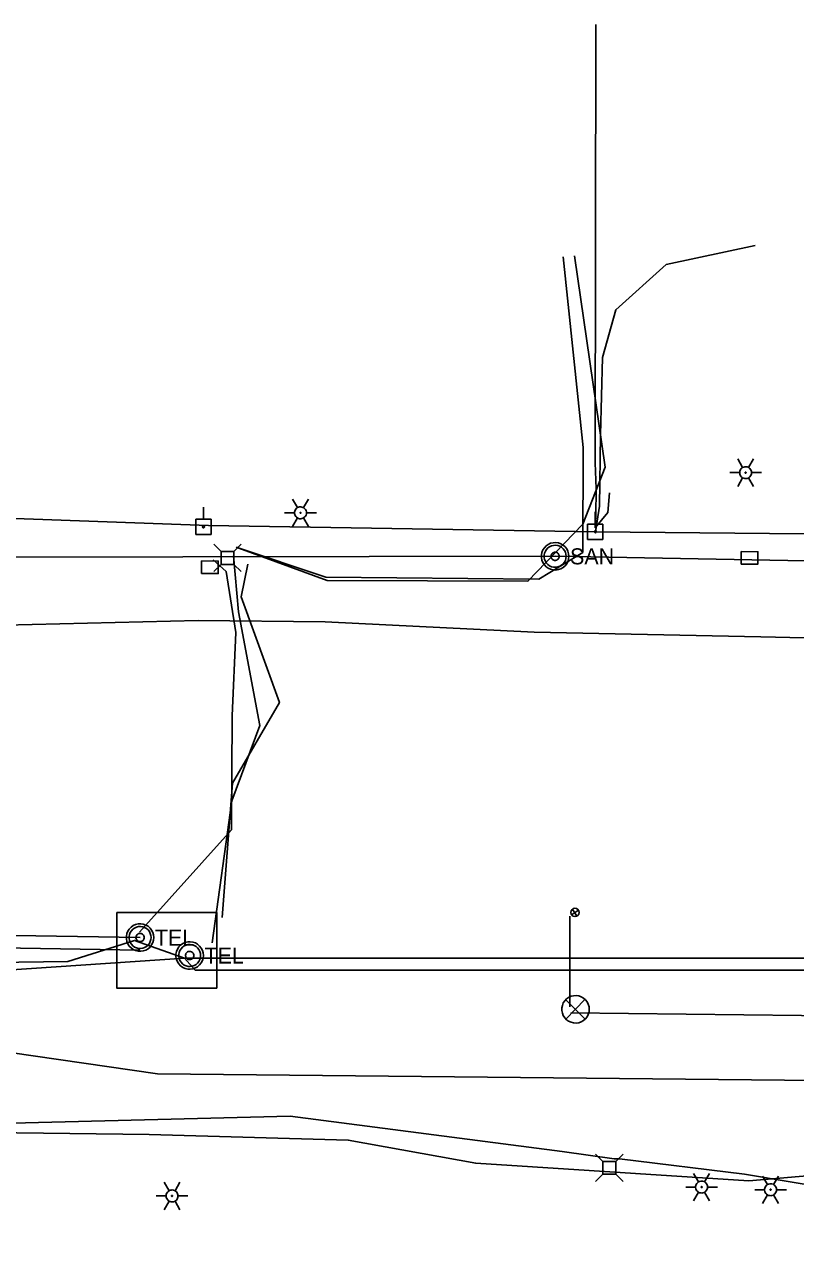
# Model space of a CAD drawing. Extents: x 596028 to 606371, y 330010 to 403088.
# Drawn here: x 604610.3 to 604795.4, y 349808.7 to 350102.8 of the extents above; entities that cross this region are included whole.
import ezdxf

# ---------------------------------------------------------------- set-up
doc = ezdxf.new("R2010")
doc.units = 0
for name, color, linetype in [('E_LTG', 7, 'Continuous'), ('E_SIG', 7, 'Continuous'), ('E_SIG_Conduit', 7, 'Continuous'), ('E_UTL_E_UG', 7, 'Continuous'), ('E_UTL_EPowerPole', 7, 'Continuous'), ('E_UTL_FO_UG', 7, 'Continuous'), ('E_UTL_G_UG', 7, 'Continuous'), ('E_UTL_Loop_UG', 7, 'Continuous'), ('E_UTL_Overhead', 7, 'Continuous'), ('E_UTL_SAN_MH', 7, 'Continuous'), ('E_UTL_SAN_UG', 7, 'Continuous'), ('E_UTL_T', 7, 'Continuous'), ('E_UTL_T_MH', 7, 'Continuous'), ('E_UTL_T_UG', 7, 'Continuous'), ('E_UTL_TV_UG', 7, 'Continuous')]:
    doc.layers.add(name, color=color, linetype=linetype)

# ---------------------------------------------------------------- blocks, each defined once
blk = doc.blocks.new('_U336')
at = {"layer": 'E_SIG'}
for p, q in [((-6.1, 0.4), (6.1, 0.4)), ((0, 6.1), (0, -6.1))]:
    blk.add_line(p, q, dxfattribs=at)
blk.add_circle((0, 0), 6.1, dxfattribs=at)
blk = doc.blocks.new('ACAD_PROXY_ENTITY_15')
at = {"layer": 'E_LTG'}
for points in [[(1843663.8, 1030159.59), (1843660.17, 1030165.87)], [(1843668.16, 1030159.59), (1843671.79, 1030165.87)], [(1843654.37, 1030155.82), (1843661.62, 1030155.82)], [(1843670.34, 1030155.82), (1843670.26, 1030156.64), (1843670.02, 1030157.44), (1843669.64, 1030158.17), (1843669.13, 1030158.82), (1843668.51, 1030159.36), (1843667.79, 1030159.78), (1843667.01, 1030160.05), (1843666.19, 1030160.17), (1843665.36, 1030160.13), (1843664.56, 1030159.93), (1843663.8, 1030159.59), (1843663.13, 1030159.11), (1843662.56, 1030158.51), (1843662.11, 1030157.81), (1843661.8, 1030157.04), (1843661.64, 1030156.23), (1843661.64, 1030155.4), (1843661.8, 1030154.59), (1843662.11, 1030153.82), (1843662.56, 1030153.12), (1843663.13, 1030152.52), (1843663.8, 1030152.04), (1843664.56, 1030151.7), (1843665.36, 1030151.51), (1843666.19, 1030151.47), (1843667.01, 1030151.58), (1843667.79, 1030151.85), (1843668.51, 1030152.27), (1843669.13, 1030152.81), (1843669.64, 1030153.46), (1843670.02, 1030154.2), (1843670.26, 1030154.99), (1843670.34, 1030155.82)], [(1843670.34, 1030155.82), (1843670.26, 1030156.64), (1843670.02, 1030157.44), (1843669.64, 1030158.17), (1843669.13, 1030158.82), (1843668.51, 1030159.36), (1843667.79, 1030159.78), (1843667.01, 1030160.05), (1843666.19, 1030160.17), (1843665.36, 1030160.13), (1843664.56, 1030159.93), (1843663.8, 1030159.59), (1843663.13, 1030159.11), (1843662.56, 1030158.51), (1843662.11, 1030157.81), (1843661.8, 1030157.04), (1843661.64, 1030156.23), (1843661.64, 1030155.4), (1843661.8, 1030154.59), (1843662.11, 1030153.82), (1843662.56, 1030153.12), (1843663.13, 1030152.52), (1843663.8, 1030152.04), (1843664.56, 1030151.7), (1843665.36, 1030151.51), (1843666.19, 1030151.47), (1843667.01, 1030151.58), (1843667.79, 1030151.85), (1843668.51, 1030152.27), (1843669.13, 1030152.81), (1843669.64, 1030153.46), (1843670.02, 1030154.2), (1843670.26, 1030154.99), (1843670.34, 1030155.82)], [(1843670.34, 1030155.82), (1843670.26, 1030156.64), (1843670.02, 1030157.44), (1843669.64, 1030158.17), (1843669.13, 1030158.82), (1843668.51, 1030159.36), (1843667.79, 1030159.78), (1843667.01, 1030160.05), (1843666.19, 1030160.17), (1843665.36, 1030160.13), (1843664.56, 1030159.93), (1843663.8, 1030159.59), (1843663.13, 1030159.11), (1843662.56, 1030158.51), (1843662.11, 1030157.81), (1843661.8, 1030157.04), (1843661.64, 1030156.23), (1843661.64, 1030155.4), (1843661.8, 1030154.59), (1843662.11, 1030153.82), (1843662.56, 1030153.12), (1843663.13, 1030152.52), (1843663.8, 1030152.04), (1843664.56, 1030151.7), (1843665.36, 1030151.51), (1843666.19, 1030151.47), (1843667.01, 1030151.58), (1843667.79, 1030151.85), (1843668.51, 1030152.27), (1843669.13, 1030152.81), (1843669.64, 1030153.46), (1843670.02, 1030154.2), (1843670.26, 1030154.99), (1843670.34, 1030155.82)], [(1843666.34, 1030155.82), (1843666.34, 1030155.88), (1843666.32, 1030155.95), (1843666.29, 1030156.01), (1843666.24, 1030156.07), (1843666.19, 1030156.11), (1843666.13, 1030156.15), (1843666.07, 1030156.17), (1843666, 1030156.18), (1843665.93, 1030156.18), (1843665.86, 1030156.16), (1843665.8, 1030156.13), (1843665.74, 1030156.09), (1843665.69, 1030156.04), (1843665.66, 1030155.98), (1843665.63, 1030155.92), (1843665.62, 1030155.85), (1843665.62, 1030155.78), (1843665.63, 1030155.71), (1843665.66, 1030155.65), (1843665.69, 1030155.59), (1843665.74, 1030155.54), (1843665.8, 1030155.5), (1843665.86, 1030155.47), (1843665.93, 1030155.46), (1843666, 1030155.45), (1843666.07, 1030155.46), (1843666.13, 1030155.49), (1843666.19, 1030155.52), (1843666.24, 1030155.57), (1843666.29, 1030155.62), (1843666.32, 1030155.68), (1843666.34, 1030155.75), (1843666.34, 1030155.82)], [(1843670.34, 1030155.82), (1843677.59, 1030155.82)], [(1843660.17, 1030145.76), (1843663.8, 1030152.04)], [(1843671.79, 1030145.76), (1843668.16, 1030152.04)]]:
    blk.add_lwpolyline(points, dxfattribs=at)

msp = doc.modelspace()

# ---------------------------------------------------------------- linework, layer by layer
at = {"layer": 'E_SIG'}
for points in [[(604745.87, 349866.56), (604745.82, 349867.18), (604745.64, 349867.78), (604745.35, 349868.34), (604744.96, 349868.83), (604744.49, 349869.24), (604743.95, 349869.56), (604743.35, 349869.76), (604742.73, 349869.85), (604742.11, 349869.82), (604741.5, 349869.67), (604740.92, 349869.41), (604740.41, 349869.05), (604739.98, 349868.6), (604739.64, 349868.07), (604739.41, 349867.49), (604739.29, 349866.87), (604739.29, 349866.24), (604739.41, 349865.63), (604739.64, 349865.04), (604739.98, 349864.52), (604740.41, 349864.06), (604740.92, 349863.7), (604741.5, 349863.44), (604742.11, 349863.29), (604742.73, 349863.26), (604743.35, 349863.35), (604743.95, 349863.55), (604744.49, 349863.87), (604744.96, 349864.28), (604745.35, 349864.77), (604745.64, 349865.33), (604745.82, 349865.93), (604745.87, 349866.56)], [(604744.84, 349868.89), (604740.23, 349864.23)], [(604740.23, 349868.84), (604744.88, 349864.19)]]:
    msp.add_lwpolyline(points, dxfattribs=at)
at = {"layer": 'E_SIG_Conduit'}
msp.add_lwpolyline([(604741.42, 349865.71), (604976.78, 349863.03)], dxfattribs=at)
at = {"layer": 'E_UTL_E_UG'}
for points in [[(604747.33, 349981.14), (604748.36, 349987.28), (604748.58, 350004.42), (604749.04, 350022.9), (604752.21, 350034.39), (604764.31, 350045.21), (604785.72, 350049.8)], [(604602.03, 349837.02), (604640.2, 349836.5), (604688.03, 349835.18), (604718.62, 349829.61), (604784.15, 349825.44), (604812.94, 349827.86), (604814.91, 349827.55), (604807.1, 349814.68)]]:
    msp.add_lwpolyline(points, dxfattribs=at)
at = {"layer": 'E_UTL_EPowerPole'}
for points in [[(604653.23, 349984.15), (604653.23, 349987.06)], [(604747.3, 349982.98), (604747.3, 349985.89)], [(604655.08, 349984.15), (604651.39, 349984.15)], [(604651.39, 349984.15), (604651.39, 349980.46)], [(604653.5, 349982.31), (604653.5, 349982.35), (604653.49, 349982.4), (604653.46, 349982.44), (604653.44, 349982.47), (604653.4, 349982.5), (604653.36, 349982.52), (604653.32, 349982.54), (604653.28, 349982.55), (604653.23, 349982.54), (604653.19, 349982.53), (604653.14, 349982.51), (604653.11, 349982.49), (604653.08, 349982.46), (604653.05, 349982.42), (604653.04, 349982.38), (604653.03, 349982.33), (604653.03, 349982.29), (604653.04, 349982.24), (604653.05, 349982.2), (604653.08, 349982.16), (604653.11, 349982.13), (604653.14, 349982.1), (604653.19, 349982.08), (604653.23, 349982.07), (604653.28, 349982.07), (604653.32, 349982.08), (604653.36, 349982.09), (604653.4, 349982.11), (604653.44, 349982.14), (604653.46, 349982.18), (604653.49, 349982.22), (604653.5, 349982.26), (604653.5, 349982.31)], [(604655.08, 349980.46), (604655.08, 349984.15)], [(604749.15, 349982.98), (604745.46, 349982.98)], [(604745.46, 349982.98), (604745.46, 349979.29)], [(604749.15, 349979.29), (604749.15, 349982.98)], [(604651.39, 349980.46), (604655.08, 349980.46)], [(604747.57, 349981.14), (604747.57, 349981.19), (604747.56, 349981.23), (604747.53, 349981.27), (604747.51, 349981.31), (604747.47, 349981.34), (604747.43, 349981.36), (604747.39, 349981.37), (604747.35, 349981.38), (604747.3, 349981.38), (604747.26, 349981.37), (604747.21, 349981.35), (604747.18, 349981.32), (604747.15, 349981.29), (604747.12, 349981.25), (604747.11, 349981.21), (604747.1, 349981.16), (604747.1, 349981.12), (604747.11, 349981.07), (604747.12, 349981.03), (604747.15, 349980.99), (604747.18, 349980.96), (604747.21, 349980.93), (604747.26, 349980.92), (604747.3, 349980.9), (604747.35, 349980.9), (604747.39, 349980.91), (604747.43, 349980.92), (604747.47, 349980.95), (604747.51, 349980.98), (604747.53, 349981.01), (604747.56, 349981.05), (604747.57, 349981.1), (604747.57, 349981.14)], [(604745.46, 349979.29), (604749.15, 349979.29)]]:
    msp.add_lwpolyline(points, dxfattribs=at)
at = {"layer": 'E_UTL_FO_UG'}
for points in [[(604434.17, 349817.62), (604435.2, 349847.38), (604497.94, 349858.17), (604565.31, 349862.16), (604642.2, 349851.11)], [(604642.2, 349851.11), (604951.1, 349847.98), (604951.15, 349850.79)]]:
    msp.add_lwpolyline(points, dxfattribs=at)
at = {"layer": 'E_UTL_G_UG'}
msp.add_lwpolyline([(604252.85, 349997.07), (604335.69, 349990.44), (604349.27, 349988.73), (604376.12, 349984.81), (604411.24, 349982.02), (604444.79, 349980.04), (604487.55, 349978.81), (604487.8, 349967.33), (604488.65, 349961.03), (604506.03, 349960.73), (604527.14, 349959.03), (604592.13, 349958.39), (604651.99, 349959.87), (604682.48, 349959.49), (604732.67, 349957.01), (604787.08, 349955.9), (604797.56, 349955.68)], dxfattribs=at)
at = {"layer": 'E_UTL_Loop_UG'}
msp.add_lwpolyline([(604741.21, 349867.18), (604741.24, 349870.43), (604741.24, 349888.88)], dxfattribs=at)
at = {"layer": 'E_UTL_Overhead'}
msp.add_lwpolyline([(603181.28, 350035.1), (603329.32, 350032.13), (603487.19, 350051.84), (603697.5, 350053.11), (603794.73, 350045.64), (603986.8, 350030.72), (604135.55, 350019.1), (604355.8, 350001.36), (604456.04, 349993.24), (604557.11, 349986.14), (604654.49, 349982.64), (604747.33, 349981.14), (604855.96, 349980.06), (604969.76, 349979.4), (605156.33, 349975.18)], dxfattribs=at)
at = {"layer": 'E_UTL_SAN_MH'}
for points in [[(604740.98, 349975.25), (604740.92, 349975.87), (604740.75, 349976.47), (604740.46, 349977.03), (604740.07, 349977.52), (604739.6, 349977.93), (604739.05, 349978.25), (604738.46, 349978.45), (604737.84, 349978.54), (604737.21, 349978.51), (604736.6, 349978.36), (604736.03, 349978.1), (604735.52, 349977.74), (604735.09, 349977.29), (604734.75, 349976.76), (604734.52, 349976.18), (604734.4, 349975.56), (604734.4, 349974.93), (604734.52, 349974.32), (604734.75, 349973.73), (604735.09, 349973.21), (604735.52, 349972.75), (604736.03, 349972.39), (604736.6, 349972.13), (604737.21, 349971.98), (604737.84, 349971.95), (604738.46, 349972.04), (604739.05, 349972.24), (604739.6, 349972.56), (604740.07, 349972.97), (604740.46, 349973.46), (604740.75, 349974.02), (604740.92, 349974.62), (604740.98, 349975.25)], [(604740.32, 349975.25), (604740.28, 349975.75), (604740.13, 349976.23), (604739.9, 349976.67), (604739.59, 349977.07), (604739.21, 349977.4), (604738.78, 349977.65), (604738.31, 349977.81), (604737.81, 349977.88), (604737.31, 349977.86), (604736.82, 349977.74), (604736.36, 349977.53), (604735.95, 349977.24), (604735.61, 349976.88), (604735.34, 349976.46), (604735.15, 349975.99), (604735.06, 349975.5), (604735.06, 349974.99), (604735.15, 349974.5), (604735.34, 349974.04), (604735.61, 349973.61), (604735.95, 349973.25), (604736.36, 349972.96), (604736.82, 349972.75), (604737.31, 349972.63), (604737.81, 349972.61), (604738.31, 349972.68), (604738.78, 349972.84), (604739.21, 349973.1), (604739.59, 349973.42), (604739.9, 349973.82), (604740.13, 349974.26), (604740.28, 349974.75), (604740.32, 349975.25)], [(604738.67, 349975.25), (604738.66, 349975.43), (604738.6, 349975.61), (604738.52, 349975.78), (604738.4, 349975.93), (604738.26, 349976.05), (604738.09, 349976.15), (604737.92, 349976.21), (604737.73, 349976.23), (604737.54, 349976.23), (604737.36, 349976.18), (604737.19, 349976.1), (604737.03, 349975.99), (604736.91, 349975.86), (604736.8, 349975.7), (604736.73, 349975.52), (604736.7, 349975.34), (604736.7, 349975.15), (604736.73, 349974.97), (604736.8, 349974.79), (604736.91, 349974.63), (604737.03, 349974.5), (604737.19, 349974.39), (604737.36, 349974.31), (604737.54, 349974.27), (604737.73, 349974.26), (604737.92, 349974.28), (604738.09, 349974.35), (604738.26, 349974.44), (604738.4, 349974.56), (604738.52, 349974.71), (604738.6, 349974.88), (604738.66, 349975.06), (604738.67, 349975.25)]]:
    msp.add_lwpolyline(points, dxfattribs=at)
at = {"layer": 'E_UTL_SAN_UG'}
for p, q in [((604407.98, 349974.7), (604737.68, 349975.25)), ((604737.68, 349975.25), (605035.81, 349969.84))]:
    msp.add_line(p, q, dxfattribs=at)
at = {"layer": 'E_UTL_T'}
for points in [[(604657.48, 349976.41), (604655.73, 349978.16)], [(604660.58, 349976.41), (604662.33, 349978.16)], [(604660.58, 349976.41), (604657.48, 349976.41)], [(604657.48, 349976.41), (604657.48, 349973.31)], [(604660.58, 349973.31), (604660.58, 349976.41)], [(604657.48, 349973.31), (604655.73, 349971.56)], [(604657.48, 349973.31), (604660.58, 349973.31)], [(604660.58, 349973.31), (604662.33, 349971.56)], [(604749.14, 349830.08), (604747.39, 349831.83)], [(604752.24, 349830.08), (604749.14, 349830.08)], [(604749.14, 349830.08), (604749.14, 349826.99)], [(604752.24, 349830.08), (604753.99, 349831.83)], [(604752.24, 349826.99), (604752.24, 349830.08)], [(604749.14, 349826.99), (604747.39, 349825.23)], [(604749.14, 349826.99), (604752.24, 349826.99)], [(604752.24, 349826.99), (604753.99, 349825.23)]]:
    msp.add_lwpolyline(points, dxfattribs=at)
for points in [[(604652.79, 349971.14), (604656.79, 349971.1), (604656.82, 349974.1), (604652.82, 349974.14)], [(604782.33, 349973.38), (604786.32, 349973.35), (604786.35, 349976.35), (604782.35, 349976.38)]]:
    msp.add_lwpolyline(points, close=True, dxfattribs=at)
at = {"layer": 'E_UTL_T_MH'}
for points in [[(604641.34, 349883.78), (604641.28, 349884.4), (604641.1, 349885), (604640.81, 349885.56), (604640.42, 349886.06), (604639.95, 349886.47), (604639.41, 349886.78), (604638.81, 349886.98), (604638.19, 349887.07), (604637.57, 349887.04), (604636.96, 349886.9), (604636.39, 349886.64), (604635.87, 349886.27), (604635.44, 349885.82), (604635.1, 349885.29), (604634.87, 349884.71), (604634.75, 349884.09), (604634.75, 349883.46), (604634.87, 349882.85), (604635.1, 349882.27), (604635.44, 349881.74), (604635.87, 349881.28), (604636.39, 349880.92), (604636.96, 349880.66), (604637.57, 349880.51), (604638.19, 349880.48), (604638.81, 349880.57), (604639.41, 349880.78), (604639.95, 349881.09), (604640.42, 349881.5), (604640.81, 349881.99), (604641.1, 349882.55), (604641.28, 349883.15), (604641.34, 349883.78)], [(604640.68, 349883.78), (604640.63, 349884.28), (604640.49, 349884.76), (604640.26, 349885.21), (604639.95, 349885.6), (604639.57, 349885.93), (604639.13, 349886.18), (604638.66, 349886.34), (604638.16, 349886.41), (604637.66, 349886.39), (604637.17, 349886.27), (604636.72, 349886.06), (604636.31, 349885.77), (604635.96, 349885.41), (604635.69, 349884.99), (604635.5, 349884.52), (604635.41, 349884.03), (604635.41, 349883.53), (604635.5, 349883.03), (604635.69, 349882.57), (604635.96, 349882.15), (604636.31, 349881.78), (604636.72, 349881.49), (604637.17, 349881.28), (604637.66, 349881.16), (604638.16, 349881.14), (604638.66, 349881.21), (604639.13, 349881.38), (604639.57, 349881.63), (604639.95, 349881.96), (604640.26, 349882.35), (604640.49, 349882.8), (604640.63, 349883.28), (604640.68, 349883.78)], [(604639.03, 349883.78), (604639.01, 349883.97), (604638.95, 349884.15), (604638.87, 349884.31), (604638.75, 349884.46), (604638.61, 349884.58), (604638.45, 349884.68), (604638.27, 349884.74), (604638.08, 349884.77), (604637.89, 349884.76), (604637.71, 349884.71), (604637.54, 349884.64), (604637.39, 349884.53), (604637.26, 349884.39), (604637.16, 349884.23), (604637.09, 349884.06), (604637.05, 349883.87), (604637.05, 349883.68), (604637.09, 349883.5), (604637.16, 349883.32), (604637.26, 349883.17), (604637.39, 349883.03), (604637.54, 349882.92), (604637.71, 349882.84), (604637.89, 349882.8), (604638.08, 349882.79), (604638.27, 349882.82), (604638.45, 349882.88), (604638.61, 349882.97), (604638.75, 349883.09), (604638.87, 349883.24), (604638.95, 349883.41), (604639.01, 349883.59), (604639.03, 349883.78)], [(604653.24, 349879.47), (604653.18, 349880.09), (604653.01, 349880.69), (604652.72, 349881.25), (604652.33, 349881.74), (604651.86, 349882.15), (604651.31, 349882.47), (604650.72, 349882.67), (604650.1, 349882.76), (604649.47, 349882.73), (604648.86, 349882.59), (604648.29, 349882.32), (604647.78, 349881.96), (604647.35, 349881.51), (604647.01, 349880.98), (604646.78, 349880.4), (604646.66, 349879.78), (604646.66, 349879.15), (604646.78, 349878.54), (604647.01, 349877.95), (604647.35, 349877.43), (604647.78, 349876.97), (604648.29, 349876.61), (604648.86, 349876.35), (604649.47, 349876.2), (604650.1, 349876.17), (604650.72, 349876.26), (604651.31, 349876.47), (604651.86, 349876.78), (604652.33, 349877.19), (604652.72, 349877.68), (604653.01, 349878.24), (604653.18, 349878.84), (604653.24, 349879.47)], [(604652.58, 349879.47), (604652.53, 349879.97), (604652.39, 349880.45), (604652.16, 349880.89), (604651.85, 349881.29), (604651.47, 349881.62), (604651.04, 349881.87), (604650.56, 349882.03), (604650.07, 349882.1), (604649.57, 349882.08), (604649.08, 349881.96), (604648.62, 349881.75), (604648.21, 349881.46), (604647.87, 349881.1), (604647.6, 349880.68), (604647.41, 349880.21), (604647.31, 349879.72), (604647.31, 349879.22), (604647.41, 349878.72), (604647.6, 349878.26), (604647.87, 349877.83), (604648.21, 349877.47), (604648.62, 349877.18), (604649.08, 349876.97), (604649.57, 349876.85), (604650.07, 349876.83), (604650.56, 349876.9), (604651.04, 349877.07), (604651.47, 349877.32), (604651.85, 349877.65), (604652.16, 349878.04), (604652.39, 349878.49), (604652.53, 349878.97), (604652.58, 349879.47)], [(604650.93, 349879.47), (604650.91, 349879.65), (604650.86, 349879.83), (604650.78, 349880), (604650.66, 349880.15), (604650.52, 349880.27), (604650.35, 349880.37), (604650.18, 349880.43), (604649.99, 349880.46), (604649.8, 349880.45), (604649.62, 349880.4), (604649.45, 349880.32), (604649.29, 349880.22), (604649.16, 349880.08), (604649.06, 349879.92), (604648.99, 349879.75), (604648.96, 349879.56), (604648.96, 349879.37), (604648.99, 349879.19), (604649.06, 349879.01), (604649.16, 349878.85), (604649.29, 349878.72), (604649.45, 349878.61), (604649.62, 349878.53), (604649.8, 349878.49), (604649.99, 349878.48), (604650.18, 349878.5), (604650.35, 349878.57), (604650.52, 349878.66), (604650.66, 349878.78), (604650.78, 349878.93), (604650.86, 349879.1), (604650.91, 349879.28), (604650.93, 349879.47)]]:
    msp.add_lwpolyline(points, dxfattribs=at)
at = {"layer": 'E_UTL_T_UG'}
for points in [[(604661.76, 349977.16), (604682.94, 349969.4), (604731.14, 349969.24), (604744.32, 349982.94), (604749.66, 349996.64), (604742.36, 350047.35)], [(604661.07, 349977.42), (604682.59, 349970.2), (604733.76, 349969.75), (604744.35, 349976.16), (604744.41, 350001.38), (604739.62, 350047.06)], [(604637.89, 349885.03), (604659.96, 349909.62), (604660.15, 349936.96), (604661.06, 349956.94), (604658.72, 349971.59), (604655.62, 349974.43)], [(604655.31, 349882.54), (604660.06, 349916.55), (604666.82, 349934.66), (604661.65, 349961.93), (604660.5, 349975.34)], [(604657.76, 349888.59), (604660.25, 349920.85), (604671.49, 349940.17), (604662.34, 349965.54), (604663.89, 349973.37)], [(604264.74, 349946.55), (604425.41, 349943.14), (604552.74, 349885.14), (604638.04, 349883.78)], [(604264.68, 349943.55), (604424.73, 349940.15), (604552.07, 349882.15), (604637.99, 349880.78)], [(604442.66, 349832.17), (604458.97, 349846.2), (604484.65, 349868.52), (604493.97, 349873.14), (604513.35, 349876.08), (604579.46, 349877.45), (604620.7, 349878), (604636.71, 349883.1), (604648.72, 349878.82), (604651.26, 349875.93)], [(604447.83, 349817.41), (604452.55, 349835.45), (604460.41, 349841.44), (604513.09, 349854.32), (604575.2, 349873.88), (604648.72, 349878.82)], [(604648.72, 349878.82), (604990.59, 349878.82)], [(604651.26, 349875.93), (604989.88, 349875.93)], [(604466.91, 349842.13), (604493.93, 349846.61), (604544.09, 349848.31), (604572.63, 349840.83), (604607.31, 349839.25), (604674.08, 349840.95), (604739.35, 349832.44), (604751.86, 349830.69), (604753.14, 349830.69), (604783.1, 349827.04), (604815.06, 349821.63), (604815.59, 349808.69)]]:
    msp.add_lwpolyline(points, dxfattribs=at)
msp.add_lwpolyline([(604632.43, 349889.78), (604656.43, 349889.78), (604656.43, 349871.66), (604632.43, 349871.66)], close=True, dxfattribs=at)
at = {"layer": 'E_UTL_TV_UG'}
msp.add_line((604747.25, 349997.67), (604747.44, 350102.82), dxfattribs=at)
msp.add_lwpolyline([(604747.25, 349997.67), (604747.56, 349991.43), (604747.48, 349984.99), (604747.31, 349982.1), (604750.33, 349985.77), (604750.75, 349990.46)], dxfattribs=at)

# ---------------------------------------------------------------- block references
at = {"layer": 'E_LTG', "xscale": 0.32808333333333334, "yscale": 0.32808333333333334}
for p in [(-92.68, 12018.35), (-199.53, 12008.72), (-103.25, 11846.95), (-230.37, 11844.83), (-86.7, 11846.31)]:
    msp.add_blockref('ACAD_PROXY_ENTITY_15', p, dxfattribs=at)
at = {"layer": 'E_UTL_Loop_UG', "xscale": 0.16404166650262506, "yscale": 0.16404166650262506, "rotation": 122.69997330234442}
msp.add_blockref('_U336', (604742.43, 349889.8), dxfattribs=at)

# ---------------------------------------------------------------- texts
at = {"layer": 'E_UTL_SAN_MH'}
msp.add_text('SAN', height=3.849, dxfattribs=at).set_placement((604741.25, 349973.3))
at = {"layer": 'E_UTL_T_MH'}
for p in [(604641.6, 349881.83), (604653.51, 349877.52)]:
    msp.add_text('TEL', height=3.849, dxfattribs=at).set_placement(p)

doc.saveas('drawing.dxf')
